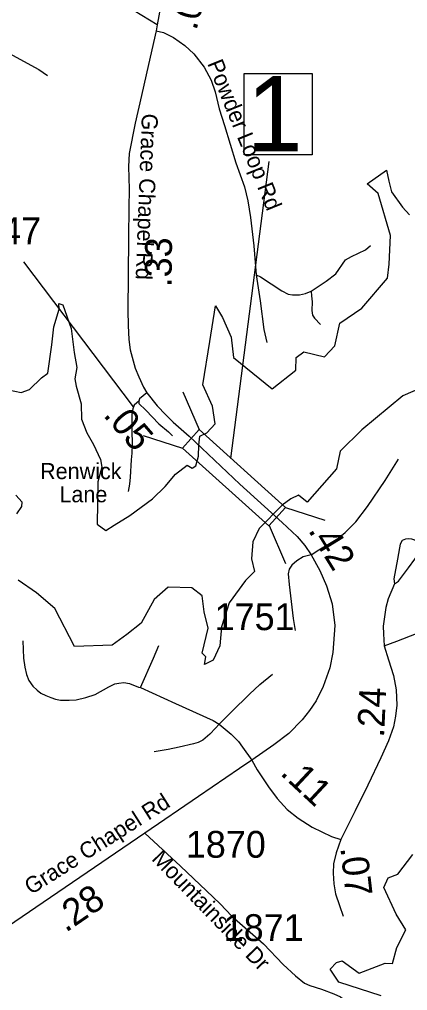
# Model space of a CAD drawing. Extents: x 1159738 to 1321356, y 736314 to 882035.
# Drawn here: x 1299081 to 1300887, y 746627 to 751151 of the extents above; entities that cross this region are included whole.
import ezdxf

# ---------------------------------------------------------------- set-up
doc = ezdxf.new("R2010")
doc.units = 0
for name, color, linetype in [('Exist Hydrographic Creek Double Shore', 7, 'Continuous'), ('Exist Hydrographic Lake Shore', 7, 'Continuous'), ('Exist Road Non-System Type 51', 7, 'Continuous'), ('Exist Road Non-System Type 51 Label', 7, 'Continuous'), ('Exist Road Secondary Mileage Hundredths English Label', 7, 'Continuous'), ('Exist Road Secondary Structure Standard Bridge CELL', 7, 'Continuous'), ('Exist Road Secondary Structure Standard Bridge Number Label', 7, 'Continuous'), ('Exist Road Secondary Type 51 Attributed', 7, 'Continuous'), ('Exist Road Secondary Type 51 Label', 7, 'Continuous'), ('Exist Road Secondary Type 51 Number Label', 7, 'Continuous')]:
    doc.layers.add(name, color=color, linetype=linetype)

msp = doc.modelspace()

# ---------------------------------------------------------------- linework, layer by layer
at = {"layer": 'Exist Hydrographic Creek Double Shore'}
for points in [[(1299914.8, 749167.7), (1299920.1, 749209.8), (1299952, 749225.8), (1299991.2, 749267.9), (1299979.7, 749350.3), (1299934.7, 749448.6), (1299967.1, 749650.2), (1299992.3, 749817.3), (1300026, 749763), (1300065.2, 749671.3), (1300076.5, 749575.9), (1300256, 749429.9), (1300366.3, 749517.9), (1300368.2, 749575.9), (1300403.7, 749603.1), (1300501, 749578.8), (1300547.7, 749631.2), (1300572, 749736), (1300674.2, 749805.6), (1300793.8, 749946.5), (1300800.7, 750010.8), (1300807.3, 750144.1), (1300750, 750340.2), (1300698.8, 750384.9), (1300788.2, 750449.1), (1300799.9, 750397.6), (1300811.6, 750347.9), (1300863.1, 750276.5), (1300896.5, 750240.4)], [(1299029.2, 749426.3), (1299088.4, 749413.3), (1299128.2, 749427.3), (1299183.1, 749482.3), (1299213.2, 749503.8), (1299232, 749635.4), (1299240.2, 749719.3), (1299266, 749801.2), (1299263.8, 749828.1), (1299282.1, 749821.6), (1299322, 749710.7), (1299336, 749599.7), (1299347.4, 749529.6), (1299338.7, 749477.3), (1299344.6, 749443.5), (1299367.2, 749360.5), (1299370, 749289.1), (1299394.7, 749224.7), (1299424.6, 749171.2), (1299458, 749101), (1299464.3, 749066.1), (1299445.9, 748997.2), (1299442.4, 748799.8), (1299482.6, 748770.8), (1299520.8, 748795.5), (1299594.2, 748840.8), (1299700.2, 748917.8), (1299759.2, 748974.9), (1299806.5, 749032.8)], [(1301925.7, 748816.1), (1301898.9, 748833.7), (1301863.4, 748835.6), (1301820.4, 748813.2), (1301710, 748717.7), (1301599.7, 748654.1), (1301489.4, 748612.9), (1301429.5, 748603.6), (1301345.4, 748633.5), (1301223.8, 748695.3), (1301154.6, 748807.5), (1301049.9, 749004), (1301033.1, 749129.4), (1301012.9, 749402.2), (1300968, 749443.4), (1300865.2, 749398.5), (1300674.4, 749239.4), (1300573.4, 749140.3), (1300556.6, 749057.9), (1300420.1, 748902.6), (1300379, 748934.4), (1300343.8, 748918)], [(1299806.5, 749032.8), (1299860.6, 749075.3), (1299868.8, 749069.9), (1299884.3, 749060.7), (1299902.2, 749071.4), (1299913.3, 749116.4), (1299914.8, 749167.7)], [(1299068.6, 748848.4), (1299092.2, 748882.3), (1299093.8, 748902.1), (1299063.4, 748935.5)], [(1300343.8, 748918), (1300302.6, 748888), (1300196, 748779.5), (1300166.8, 748718.2)], [(1300166.8, 748718.2), (1300160.1, 748638.5), (1300174, 748580), (1300132.9, 748537), (1300056.2, 748434.1), (1300020.7, 748321.8), (1300013.2, 748233.8), (1299982, 748166.1), (1299942.1, 748146.7), (1299947.6, 748182.1), (1299931.7, 748199.4), (1299959.4, 748315.8), (1299940.3, 748391), (1299931.1, 748465.9), (1299882.1, 748503), (1299772, 748506.2), (1299708.3, 748449.4), (1299646.7, 748339.2), (1299580.2, 748285.9), (1299511.8, 748236.1), (1299336.3, 748230.3), (1299245.1, 748407.5), (1299160.7, 748480.7), (1299074.9, 748539.6)]]:
    msp.add_lwpolyline(points, dxfattribs=at)
at = {"layer": 'Exist Hydrographic Lake Shore'}
msp.add_lwpolyline([(1300764.5, 746602.8), (1300566.2, 746666.4), (1300527, 746726.3), (1300556.6, 746758.6), (1300583.1, 746765.6), (1300661.6, 746707.6), (1300783.1, 746754.9), (1300817.3, 746753.2), (1300837.4, 746827.3), (1300878.1, 746910.6), (1300833.7, 746982.6), (1300775.7, 747108), (1300796.3, 747152.9), (1300842, 747169.9), (1300911.1, 747261.1)], dxfattribs=at)
at = {"layer": 'Exist Road Non-System Type 51'}
for points in [[(1298823.9, 751105.8), (1298866, 751090.8), (1298979.3, 751022.6), (1299170.4, 750918.5), (1299211.5, 750890.4)], [(1299717.1, 751098.8), (1299751.2, 751089.8), (1299798.3, 751066.7), (1299850.4, 751030.6), (1299892.5, 750990.4), (1299939.6, 750928.2), (1299973.6, 750868.4), (1299991.6, 750813.3), (1300010.7, 750735), (1300035, 750656.4), (1300087.3, 750482.9), (1300128, 750370.9), (1300144.2, 750305.9), (1300156, 750228.6), (1300171.3, 750096.7), (1300182.5, 749961.7)], [(1300182.5, 749961.7), (1300202.1, 749952.2), (1300302.4, 749886.7), (1300331.7, 749871.1), (1300351.7, 749868), (1300384.1, 749868), (1300411.5, 749874.9), (1300437.7, 749885.5), (1300508.1, 749931.6), (1300552.4, 749966.6), (1300598.7, 750032.1), (1300625.8, 750046.5), (1300690.8, 750077.2), (1300714.3, 750098)], [(1300182.5, 749961.7), (1300200.2, 749840.6), (1300218.3, 749707.1), (1300232, 749646.6)], [(1300437.7, 749885.5), (1300439.5, 749863.7), (1300442.6, 749835), (1300440.7, 749795.7), (1300445.1, 749773.2), (1300454.4, 749759.5), (1300481.2, 749729.6)], [(1299635.9, 749372.8), (1299627.3, 749365), (1299614.7, 749353.8), (1299607.9, 749337.4), (1299603.1, 749312.2), (1299603.1, 749237.2), (1299605, 749170.9), (1299603.6, 749130.9), (1299600.2, 749099.9), (1299596.3, 749019.2), (1299592.9, 748986.8), (1299587.1, 748952.9)], [(1300437.9, 748657), (1300474.1, 748681), (1300562, 748733.2), (1300596.4, 748760.7), (1300645.8, 748811.6), (1300700.7, 748881.7), (1300781.8, 749004), (1300844.9, 749102.9)], [(1300825.9, 748521.6), (1300844.5, 748534.5), (1300891, 748596.2), (1300921.3, 748636.6), (1300941.5, 748665), (1300944.6, 748683.2), (1300941.5, 748700.3), (1300933.5, 748712.5), (1300921.3, 748725.6), (1300906.2, 748730.7), (1300891, 748731.7), (1300876.9, 748730.7), (1300861.7, 748723.6), (1300852.6, 748707.4), (1300848.6, 748690.2), (1300839.5, 748636.6), (1300823.3, 748544.6), (1300825.9, 748521.6)], [(1300437.9, 748657), (1300401.7, 748647.2), (1300371.5, 748629.3), (1300348.1, 748608.7), (1300335.7, 748590.8), (1300331.6, 748568.8), (1300335.7, 748519.3), (1300355, 748359.9), (1300363.2, 748305)], [(1300778.4, 748233.5), (1300836.3, 748254.5), (1300928.4, 748290.2), (1300983.3, 748308.1), (1301030, 748317.7), (1301086.3, 748327.3), (1301148.1, 748335.6), (1301251.1, 748341.1), (1301292.3, 748346.6), (1301400.8, 748372.7), (1301428.2, 748372.7), (1301451.6, 748368.6), (1301490, 748348)], [(1299096.7, 748256.2), (1299099.5, 748175.2), (1299105, 748133.6), (1299114, 748100.3), (1299125.1, 748071.9), (1299142.4, 748045.6), (1299162.4, 748027.2), (1299180.4, 748013.4), (1299203.9, 748002.3), (1299226.1, 747992.6), (1299248.2, 747984.9), (1299271.7, 747979.4), (1299312.6, 747979.4), (1299345.1, 747982.2), (1299390.1, 747991.9), (1299433.1, 748007.1), (1299496.8, 748042.5), (1299525.1, 748055.6), (1299543.1, 748059.8), (1299566.7, 748061.9), (1299593, 748057.7), (1299635.2, 748041.1), (1299643.3, 748038.4)], [(1299643.3, 748038.4), (1299704.2, 748175.5), (1299729.8, 748234.3)], [(1300010.4, 747867.9), (1300067.9, 747926.3), (1300151.7, 748007.3), (1300199.8, 748052.7), (1300258.8, 748100.8)], [(1299643.3, 748038.4), (1299806.5, 747964.2), (1299981.7, 747885.9), (1300010.4, 747867.9)], [(1300010.4, 747867.9), (1299993.6, 747849.3), (1299966.3, 747821.1), (1299933.7, 747793.4), (1299912.3, 747782.3), (1299890.1, 747776), (1299824.3, 747761.5), (1299772.4, 747749.7), (1299707.3, 747738.6)], [(1300010.4, 747867.9), (1300066.6, 747821.8), (1300099.5, 747787.5), (1300118.8, 747761.3), (1300161.4, 747700.5)], [(1299664.6, 747360.4), (1299830.9, 747206.7), (1299951, 747091.7), (1300015.1, 747031.2), (1300068.9, 746974.1), (1300215.8, 746845.4), (1300307.4, 746748.7)], [(1300307.4, 746748.7), (1300365.2, 746696), (1300407.7, 746661.4), (1300431.4, 746650.6), (1300486.2, 746634.1), (1300543.8, 746611.7), (1300574.1, 746598.7), (1300592.1, 746584.3), (1300604.3, 746569.2), (1300613, 746546.1), (1300615.1, 746510.1), (1300618, 746472.6), (1300625.9, 746451.7), (1300641.1, 746438.7), (1300698.5, 746408.1), (1300766.2, 746379.9)]]:
    msp.add_lwpolyline(points, dxfattribs=at)
at = {"layer": 'Exist Road Secondary Structure Standard Bridge CELL'}
for p, q in [((1299841.7, 749416.9), (1299917.6, 749240.4)), ((1299656.7, 749212.3), (1299840, 749154.5)), ((1300318.7, 748877.1), (1300502, 748819.3)), ((1300242.8, 748793.1), (1300318.7, 748616.6))]:
    msp.add_line(p, q, dxfattribs=at)
msp.add_lwpolyline([(1299917.6, 749240.4), (1300319.1, 748877.5), (1300241.4, 748791.6), (1299840, 749154.5)], close=True, dxfattribs=at)
at = {"layer": 'Exist Road Secondary Structure Standard Bridge Number Label'}
msp.add_line((1300064.5, 749106.6), (1300242.7, 750489.1), dxfattribs=at)
msp.add_lwpolyline([(1300126.2, 750900), (1300443.1, 750900), (1300443.1, 750520.6), (1300126.2, 750520.6)], close=True, dxfattribs=at)
at = {"layer": 'Exist Road Secondary Type 51 Attributed'}
for points in [[(1299790, 751469.6), (1299759.9, 751337.7), (1299721, 751125.4)], [(1299721, 751125.4), (1299578.4, 751212.4)], [(1299721, 751125.4), (1299717.1, 751098.8), (1299680.5, 750941.2), (1299649.3, 750797.4), (1299618.8, 750667.7), (1299591.6, 750526.7), (1299588, 750466.3), (1299591.5, 750360.8), (1299589.8, 750273.6), (1299588, 750137), (1299587.3, 749958.2), (1299584.4, 749795.8), (1299586.1, 749725.3), (1299589.5, 749660.2), (1299595.8, 749612.7), (1299604.5, 749578.4), (1299619, 749527.1), (1299635.9, 749485.7), (1299658.6, 749437.8), (1299673.6, 749412.1)], [(1299673.6, 749412.1), (1299639.8, 749383.4), (1299635.9, 749372.8), (1299636.9, 749362.6), (1299669.3, 749331.2), (1299729.3, 749267.8), (1299773.8, 749229.5), (1299793.4, 749211.8)], [(1299673.6, 749412.1), (1299721.4, 749351.5), (1299762, 749309.4), (1299795.9, 749274.5), (1299870.9, 749209.2), (1300107, 748986.5)], [(1300107, 748986.5), (1300302.6, 748807.2), (1300372.6, 748742.5), (1300409.3, 748700.5), (1300437.9, 748657), (1300479.3, 748584), (1300509.3, 748512.8), (1300536, 748428.7), (1300547.6, 748328.4), (1300539.4, 748201.6), (1300525.7, 748130.9), (1300494.1, 748044.1), (1300460.9, 747977.7), (1300429.9, 747931.6), (1300396.8, 747889.1), (1300334.2, 747824.5), (1300264.4, 747771.9), (1300161.4, 747700.5)], [(1300825.9, 748521.6), (1300796.6, 748451.4), (1300786.4, 748411.3), (1300773.5, 748324.7), (1300774.1, 748289.3), (1300778.4, 748233.5), (1300797.3, 748168.4), (1300821.8, 748094.8), (1300833.4, 748028.7), (1300836.8, 747956.1), (1300831, 747905), (1300821.8, 747855.9), (1300798, 747789.9), (1300762.6, 747710.8), (1300702.1, 747584), (1300643.3, 747464.2), (1300576.7, 747331.5)], [(1300161.4, 747700.5), (1300105.2, 747662.3), (1299913.9, 747531.2), (1299664.6, 747360.4), (1298955.3, 746877.5)], [(1300161.4, 747700.5), (1300187.3, 747655.8), (1300239.9, 747576.5), (1300280.1, 747522.3), (1300326.2, 747470.4), (1300378.1, 747430.1), (1300443.6, 747388.3), (1300533, 747344.3), (1300576.7, 747331.5)], [(1300576.7, 747331.5), (1300554.6, 747268.9), (1300542.4, 747217), (1300540.2, 747173.8), (1300543.4, 747123.8), (1300552.1, 747077.9), (1300569.7, 747023.4), (1300587.2, 746974.1)]]:
    msp.add_lwpolyline(points, dxfattribs=at)
at = {"layer": 'Exist Road Secondary Type 51 Number Label'}
msp.add_line((1299612.1, 749346.4), (1299101.8, 750021.9), dxfattribs=at)

# ---------------------------------------------------------------- texts
at = {"layer": 'Exist Road Non-System Type 51 Label'}
for s, rotation, p in [('Powder Loop Rd', 292.0372, (1299953.7, 750946.5)), ('Mountainside Dr', 314.115, (1299692.1, 747237.6))]:
    msp.add_text(s, height=75, rotation=rotation, dxfattribs=at).set_placement(p)
at = {"layer": 'Exist Road Secondary Mileage Hundredths English Label'}
for s, rotation, p in [('.07', 75.0978, (1299903.5, 751096.5)), ('.33', 89.4037, (1299788.5, 749903)), ('.05', 310.9348, (1299467, 749306.1)), ('.42', 301.5662, (1300421.8, 748771.6)), ('.24', 87.3179, (1300777, 747804.3)), ('.11', 316.9856, (1300289.6, 747635.9)), ('.07', 276.5322, (1300573.6, 747292.1)), ('.28', 34.5303, (1299296.3, 746895.5))]:
    msp.add_text(s, height=125, rotation=rotation, dxfattribs=at).set_placement(p)
at = {"layer": 'Exist Road Secondary Structure Standard Bridge Number Label'}
msp.add_text('1', height=350, dxfattribs=at).set_placement((1300138.7, 750537.5))
at = {"layer": 'Exist Road Secondary Type 51 Label'}
for rotation, p in [(267.8401, (1299650.6, 750713.8)), (32.4138, (1299134.4, 747071.4))]:
    msp.add_text('Grace Chapel Rd', height=75, rotation=rotation, dxfattribs=at).set_placement(p)
for s, p in [('Renwick', (1299176.7, 749009.7)), ('Lane', (1299266.7, 748901.9))]:
    msp.add_text(s, height=75, dxfattribs=at).set_placement(p)
at = {"layer": 'Exist Road Secondary Type 51 Number Label'}
for s, p in [('1847', (1298809.4, 750104.1)), ('1751', (1299989.1, 748306.3)), ('1870', (1299855.1, 747246)), ('1871', (1300031.2, 746857.9))]:
    msp.add_text(s, height=125, dxfattribs=at).set_placement(p)

doc.saveas('drawing.dxf')
